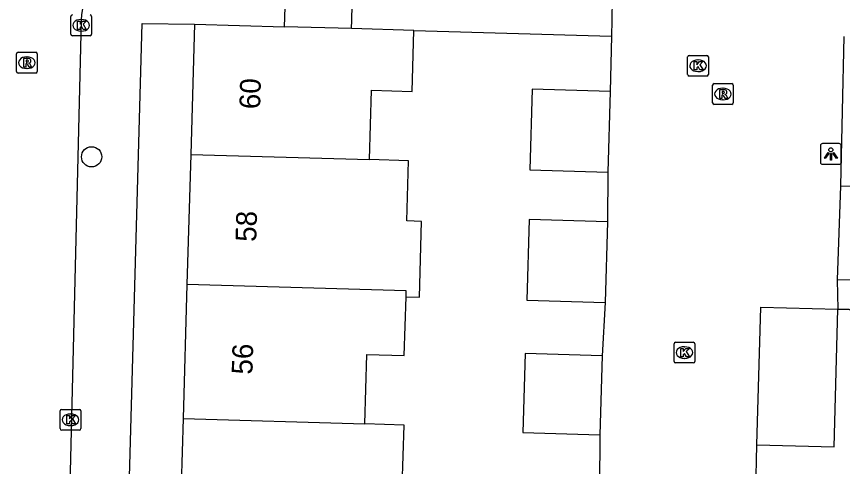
# Model space of a CAD drawing. Extents: x 162082 to 163393, y 388091 to 388632.
# Drawn here: x 162450.01 to 162489.83, y 388228.45 to 388250.18 of the extents above; entities that cross this region are included whole.
import ezdxf

# ---------------------------------------------------------------- set-up
doc = ezdxf.new("R2010")
doc.units = 0
for name, color, linetype in [('IMGEO_Boom', 7, 'Continuous'), ('IMGEO_Kolk', 7, 'Continuous'), ('IMGEO_Lichtpunt', 7, 'Continuous'), ('IMGEO_Muur', 7, 'Continuous'), ('IMGEO_Pand', 7, 'Continuous'), ('IMGEO_Pand_nummerreeks', 7, 'Continuous'), ('IMGEO_Rijbaan_lokaal_open', 7, 'Continuous'), ('IMGEO_Rioolput', 7, 'Continuous'), ('IMGEO_Voetpad_open', 7, 'Continuous')]:
    doc.layers.add(name, color=color, linetype=linetype)

msp = doc.modelspace()

# ---------------------------------------------------------------- linework, layer by layer
at = {"layer": 'IMGEO_Boom'}
msp.add_circle((162453.63, 388243.404), 0.489, dxfattribs=at)
at = {"layer": 'IMGEO_Kolk'}
for p, q in [((162452.628, 388249.325), (162452.628, 388250.177)), ((162453.629, 388250.177), (162453.629, 388249.325)), ((162453.116, 388250.031), (162453.141, 388250.031)), ((162453.139, 388249.471), (162453.114, 388249.471)), ((162453.555, 388249.251), (162452.703, 388249.251)), ((162482.368, 388247.374), (162482.368, 388248.226)), ((162482.443, 388248.3), (162483.295, 388248.3)), ((162483.369, 388248.226), (162483.369, 388247.374)), ((162482.856, 388248.08), (162482.881, 388248.08)), ((162482.879, 388247.52), (162482.854, 388247.52)), ((162483.295, 388247.3), (162482.443, 388247.3)), ((162481.712, 388233.527), (162481.712, 388234.379)), ((162481.787, 388234.453), (162482.639, 388234.453)), ((162482.2, 388234.233), (162482.225, 388234.233)), ((162482.713, 388234.379), (162482.713, 388233.527)), ((162482.639, 388233.453), (162481.787, 388233.453)), ((162482.223, 388233.673), (162482.198, 388233.673)), ((162452.114, 388230.283), (162452.114, 388231.135)), ((162452.189, 388231.209), (162453.041, 388231.209)), ((162453.115, 388231.135), (162453.115, 388230.283)), ((162452.602, 388230.989), (162452.627, 388230.989)), ((162452.625, 388230.429), (162452.6, 388230.429)), ((162453.041, 388230.209), (162452.189, 388230.209))]:
    msp.add_line(p, q, dxfattribs=at)
for points in [[(162452.628, 388249.325), (162452.628, 388250.177)], [(162453.629, 388250.177), (162453.629, 388249.325)], [(162452.949, 388249.951), (162453.072, 388249.951), (162453.072, 388249.8), (162453.202, 388249.951), (162453.366, 388249.951), (162453.22, 388249.8), (162453.373, 388249.551), (162453.221, 388249.551), (162453.136, 388249.715), (162453.072, 388249.648), (162453.072, 388249.551), (162452.949, 388249.551), (162452.949, 388249.951)], [(162453.555, 388249.251), (162452.703, 388249.251)], [(162482.368, 388247.374), (162482.368, 388248.226)], [(162482.443, 388248.3), (162483.295, 388248.3)], [(162483.369, 388248.226), (162483.369, 388247.374)], [(162482.689, 388248), (162482.812, 388248), (162482.812, 388247.849), (162482.942, 388248), (162483.106, 388248), (162482.96, 388247.849), (162483.113, 388247.6), (162482.961, 388247.6), (162482.876, 388247.764), (162482.812, 388247.697), (162482.812, 388247.6), (162482.689, 388247.6), (162482.689, 388248)], [(162483.295, 388247.3), (162482.443, 388247.3)], [(162481.712, 388233.527), (162481.712, 388234.379)], [(162481.787, 388234.453), (162482.639, 388234.453)], [(162482.713, 388234.379), (162482.713, 388233.527)], [(162482.033, 388234.153), (162482.156, 388234.153), (162482.156, 388234.002), (162482.286, 388234.153), (162482.45, 388234.153), (162482.304, 388234.002), (162482.457, 388233.753), (162482.305, 388233.753), (162482.22, 388233.917), (162482.156, 388233.85), (162482.156, 388233.753), (162482.033, 388233.753), (162482.033, 388234.153)], [(162482.639, 388233.453), (162481.787, 388233.453)], [(162452.114, 388230.283), (162452.114, 388231.135)], [(162452.189, 388231.209), (162453.041, 388231.209)], [(162453.115, 388231.135), (162453.115, 388230.283)], [(162452.435, 388230.909), (162452.558, 388230.909), (162452.558, 388230.758), (162452.688, 388230.909), (162452.852, 388230.909), (162452.706, 388230.758), (162452.859, 388230.509), (162452.707, 388230.509), (162452.622, 388230.673), (162452.558, 388230.606), (162452.558, 388230.509), (162452.435, 388230.509), (162452.435, 388230.909)], [(162453.041, 388230.209), (162452.189, 388230.209)]]:
    msp.add_lwpolyline(points, dxfattribs=at)
for centre, start, end in [((162452.705, 388250.175), 91.552, 178.448), ((162452.705, 388250.175), 91.552, 178.448), ((162453.553, 388250.175), 1.552, 88.448), ((162453.553, 388250.175), 1.552, 88.448), ((162452.705, 388249.327), 181.552, 268.448), ((162452.705, 388249.327), 181.552, 268.448), ((162453.553, 388249.327), 271.552, 358.448), ((162453.553, 388249.327), 271.552, 358.448), ((162482.445, 388248.224), 91.552, 178.448), ((162482.445, 388248.224), 91.552, 178.448), ((162483.293, 388248.224), 1.552, 88.448), ((162483.293, 388248.224), 1.552, 88.448), ((162482.445, 388247.376), 181.552, 268.448), ((162482.445, 388247.376), 181.552, 268.448), ((162483.293, 388247.376), 271.552, 358.448), ((162483.293, 388247.376), 271.552, 358.448), ((162481.789, 388234.377), 91.552, 178.448), ((162481.789, 388234.377), 91.552, 178.448), ((162482.637, 388234.377), 1.552, 88.448), ((162482.637, 388234.377), 1.552, 88.448), ((162481.789, 388233.529), 181.552, 268.448), ((162481.789, 388233.529), 181.552, 268.448), ((162482.637, 388233.529), 271.552, 358.448), ((162482.637, 388233.529), 271.552, 358.448), ((162452.191, 388231.133), 91.552, 178.448), ((162452.191, 388231.133), 91.552, 178.448), ((162453.039, 388231.133), 1.552, 88.448), ((162453.039, 388231.133), 1.552, 88.448), ((162452.191, 388230.285), 181.552, 268.448), ((162452.191, 388230.285), 181.552, 268.448), ((162453.039, 388230.285), 271.552, 358.448), ((162453.039, 388230.285), 271.552, 358.448)]:
    msp.add_arc(centre, 0.0765, start, end, dxfattribs=at)
for centre, major_axis, ratio, start_param, end_param in [((162453.115, 388249.751), (-0.387, 0.002), 0.722429, 4.712389, 7.853982), ((162453.14, 388249.751), (-0.39, 0.002), 0.717154, 1.570796, 4.712389), ((162482.855, 388247.8), (-0.387, 0.002), 0.722429, 4.712389, 7.853982), ((162482.88, 388247.8), (-0.39, 0.002), 0.717154, 1.570796, 4.712389), ((162482.199, 388233.953), (-0.387, 0.002), 0.722429, 4.712389, 7.853982), ((162482.224, 388233.953), (-0.39, 0.002), 0.717154, 1.570796, 4.712389), ((162452.601, 388230.709), (-0.387, 0.002), 0.722429, 4.712389, 7.853982), ((162452.626, 388230.709), (-0.39, 0.002), 0.717154, 1.570796, 4.712389)]:
    msp.add_ellipse(centre, major_axis=major_axis, ratio=ratio, start_param=start_param, end_param=end_param, dxfattribs=at)
at = {"layer": 'IMGEO_Lichtpunt'}
for p, q in [((162488.774, 388243.944), (162488.774, 388243.137)), ((162488.774, 388243.944), (162488.774, 388243.137)), ((162489.676, 388244.039), (162488.868, 388244.039)), ((162489.676, 388244.039), (162488.868, 388244.039)), ((162489.77, 388243.137), (162489.77, 388243.944)), ((162489.77, 388243.137), (162489.77, 388243.944)), ((162488.868, 388243.043), (162489.676, 388243.043)), ((162488.868, 388243.043), (162489.676, 388243.043))]:
    msp.add_line(p, q, dxfattribs=at)
for points in [[(162489.148, 388243.608), (162489.187, 388243.58), (162488.999, 388243.318), (162488.961, 388243.345), (162489.148, 388243.608)], [(162489.25, 388243.56), (162489.297, 388243.56), (162489.297, 388243.238), (162489.25, 388243.238), (162489.25, 388243.56)], [(162489.36, 388243.58), (162489.398, 388243.607), (162489.585, 388243.345), (162489.546, 388243.317), (162489.36, 388243.58)]]:
    msp.add_lwpolyline(points, dxfattribs=at)
msp.add_circle((162489.273, 388243.742), 0.0994, dxfattribs=at)
for centre, start, end in [((162488.868, 388243.944), 90, 180), ((162488.868, 388243.944), 90, 180), ((162489.676, 388243.944), 0, 90), ((162489.676, 388243.944), 0, 90), ((162488.868, 388243.137), 180, 270), ((162488.868, 388243.137), 180, 270), ((162489.676, 388243.137), 270, 0), ((162489.676, 388243.137), 270, 360)]:
    msp.add_arc(centre, 0.0946, start, end, dxfattribs=at)
at = {"layer": 'IMGEO_Muur'}
for points in [[(162469.164, 388249.505), (162478.694, 388249.226)], [(162495.61, 388235.878), (162489.614, 388236.045)]]:
    msp.add_lwpolyline(points, dxfattribs=at)
at = {"layer": 'IMGEO_Pand'}
for points in [[(162458.59, 388249.812), (162458.408, 388243.522)], [(162458.59, 388249.812), (162462.936, 388249.686)], [(162466.168, 388249.592), (162462.936, 388249.686)], [(162469.164, 388249.505), (162466.168, 388249.592)], [(162467.026, 388243.271), (162467.123, 388246.614), (162469.078, 388246.557), (162469.164, 388249.505)], [(162478.639, 388246.554), (162474.873, 388246.663), (162474.76, 388242.771), (162478.527, 388242.662)], [(162478.639, 388246.554), (162478.527, 388242.662)], [(162458.408, 388243.522), (162458.226, 388237.245)], [(162458.408, 388243.522), (162467.026, 388243.271)], [(162468.789, 388236.65), (162469.436, 388236.631), (162469.542, 388240.286), (162468.828, 388240.307), (162468.912, 388243.217), (162467.026, 388243.271)], [(162478.505, 388240.272), (162474.732, 388240.381), (162474.619, 388236.48), (162478.392, 388236.371)], [(162478.505, 388240.272), (162478.392, 388236.371)], [(162458.226, 388237.245), (162458.038, 388230.765)], [(162468.789, 388236.65), (162468.797, 388236.937), (162458.226, 388237.245)], [(162466.802, 388230.509), (162466.899, 388233.859), (162468.706, 388233.807), (162468.789, 388236.65)], [(162485.711, 388229.501), (162485.895, 388236.148), (162489.614, 388236.045)], [(162485.711, 388229.501), (162489.429, 388229.398), (162489.614, 388236.045)], [(162478.242, 388233.797), (162474.536, 388233.904), (162474.425, 388230.088), (162478.131, 388229.981)], [(162478.242, 388233.797), (162478.131, 388229.981)], [(162458.038, 388230.765), (162457.852, 388224.338)], [(162458.038, 388230.765), (162466.802, 388230.509)], [(162466.572, 388224.084), (162466.673, 388227.539), (162468.606, 388227.483), (162468.692, 388230.454), (162466.802, 388230.509)]]:
    msp.add_lwpolyline(points, dxfattribs=at)
at = {"layer": 'IMGEO_Rijbaan_lokaal_open'}
for points in [[(162478.732, 388251.049), (162478.71, 388250), (162478.694, 388249.226)], [(162453.133, 388250), (162452.125, 388209.037), (162452.131, 388205.517)], [(162478.694, 388249.226), (162478.639, 388246.554)], [(162489.895, 388249.212), (162489.731, 388242.005)], [(162478.527, 388242.662), (162478.505, 388240.272)], [(162489.731, 388242.005), (162489.578, 388237.459)], [(162489.731, 388242.005), (162500, 388241.642), (162510.478, 388241.271)], [(162489.578, 388237.459), (162489.614, 388236.045)], [(162478.392, 388236.371), (162478.242, 388233.797)], [(162478.131, 388229.981), (162478.113, 388227.487)], [(162485.648, 388227.252), (162485.711, 388229.501)]]:
    msp.add_lwpolyline(points, dxfattribs=at)
msp.add_arc((162455.862, 388250.006), 2.729, 88.7761, 180.1239, dxfattribs=at)
at = {"layer": 'IMGEO_Rioolput'}
for p, q in [((162450.009, 388247.522), (162450.009, 388248.374)), ((162450.084, 388248.448), (162450.936, 388248.448)), ((162450.497, 388248.228), (162450.522, 388248.228)), ((162451.01, 388248.374), (162451.01, 388247.522)), ((162450.936, 388247.448), (162450.084, 388247.448)), ((162450.52, 388247.668), (162450.495, 388247.668)), ((162483.568, 388246.01), (162483.568, 388246.862)), ((162483.643, 388246.936), (162484.495, 388246.936)), ((162484.056, 388246.716), (162484.081, 388246.716)), ((162484.569, 388246.862), (162484.569, 388246.01)), ((162484.495, 388245.936), (162483.643, 388245.936)), ((162484.079, 388246.156), (162484.054, 388246.156))]:
    msp.add_line(p, q, dxfattribs=at)
for points in [[(162450.009, 388247.522), (162450.009, 388248.374)], [(162450.084, 388248.448), (162450.936, 388248.448)], [(162451.01, 388248.374), (162451.01, 388247.522)], [(162450.598, 388248.146), (162450.346, 388248.148), (162450.346, 388247.748)], [(162450.346, 388247.748), (162450.47, 388247.748), (162450.47, 388247.91), (162450.481, 388247.91)], [(162450.524, 388248.067), (162450.47, 388248.067), (162450.47, 388247.986)], [(162450.47, 388247.986), (162450.522, 388247.986)], [(162450.528, 388247.881), (162450.599, 388247.748), (162450.739, 388247.748), (162450.674, 388247.874)], [(162450.936, 388247.448), (162450.084, 388247.448)], [(162483.568, 388246.01), (162483.568, 388246.862)], [(162483.643, 388246.936), (162484.495, 388246.936)], [(162484.157, 388246.634), (162483.905, 388246.636), (162483.905, 388246.236)], [(162484.569, 388246.862), (162484.569, 388246.01)], [(162483.905, 388246.236), (162484.029, 388246.236), (162484.029, 388246.398), (162484.04, 388246.398)], [(162484.083, 388246.555), (162484.029, 388246.555), (162484.029, 388246.474)], [(162484.029, 388246.474), (162484.081, 388246.474)], [(162484.087, 388246.369), (162484.158, 388246.236), (162484.298, 388246.236), (162484.233, 388246.362)], [(162484.495, 388245.936), (162483.643, 388245.936)]]:
    msp.add_lwpolyline(points, dxfattribs=at)
for centre, radius, start, end in [((162450.086, 388248.372), 0.0765, 91.552, 178.448), ((162450.086, 388248.372), 0.0765, 91.552, 178.448), ((162450.934, 388248.372), 0.0765, 1.552, 88.448), ((162450.934, 388248.372), 0.0765, 1.552, 88.448), ((162450.48, 388247.857), 0.0533, 26.0293, 88.6989), ((162450.506, 388248.175), 0.19, 274.7715, 282.9687), ((162450.53, 388247.971), 0.0964, 77.0061, 93.1865), ((162450.544, 388248.028), 0.0378, 276.6634, 79.6772), ((162450.597, 388248.036), 0.109, 350.3612, 89.416), ((162450.595, 388248.036), 0.112, 277.5842, 350.9817), ((162450.579, 388247.821), 0.108, 29.5134, 73.7905), ((162450.086, 388247.524), 0.0765, 181.552, 268.448), ((162450.086, 388247.524), 0.0765, 181.552, 268.448), ((162450.934, 388247.524), 0.0765, 271.552, 358.448), ((162450.934, 388247.524), 0.0765, 271.552, 358.448), ((162483.645, 388246.86), 0.0765, 91.552, 178.448), ((162483.645, 388246.86), 0.0765, 91.552, 178.448), ((162484.156, 388246.524), 0.109, 350.3612, 89.416), ((162484.493, 388246.86), 0.0765, 1.552, 88.448), ((162484.493, 388246.86), 0.0765, 1.552, 88.448), ((162484.039, 388246.345), 0.0533, 26.0293, 88.6989), ((162484.065, 388246.663), 0.19, 274.7715, 282.9687), ((162484.089, 388246.459), 0.0964, 77.0061, 93.1865), ((162484.103, 388246.516), 0.0378, 276.6634, 79.6772), ((162484.154, 388246.524), 0.112, 277.5842, 350.9817), ((162484.138, 388246.309), 0.108, 29.5134, 73.7905), ((162483.645, 388246.012), 0.0765, 181.552, 268.448), ((162483.645, 388246.012), 0.0765, 181.552, 268.448), ((162484.493, 388246.012), 0.0765, 271.552, 358.448), ((162484.493, 388246.012), 0.0765, 271.552, 358.448)]:
    msp.add_arc(centre, radius, start, end, dxfattribs=at)
for centre, major_axis, ratio, start_param, end_param in [((162450.496, 388247.948), (-0.387, 0.002), 0.722429, 4.712389, 7.853982), ((162450.521, 388247.948), (-0.39, 0.002), 0.717154, 1.570796, 4.712389), ((162484.055, 388246.436), (-0.387, 0.002), 0.722429, 4.712389, 7.853982), ((162484.08, 388246.436), (-0.39, 0.002), 0.717154, 1.570796, 4.712389)]:
    msp.add_ellipse(centre, major_axis=major_axis, ratio=ratio, start_param=start_param, end_param=end_param, dxfattribs=at)
at = {"layer": 'IMGEO_Voetpad_open'}
for points in [[(162462.936, 388249.686), (162463.022, 388252.581)], [(162466.168, 388249.592), (162466.178, 388250), (162466.216, 388251.474)], [(162454.776, 388203.737), (162456.072, 388249.833), (162458.59, 388249.812)], [(162469.164, 388249.505), (162478.694, 388249.226)], [(162508.61, 388237.013), (162500, 388237.268), (162489.578, 388237.459)], [(162489.614, 388236.045), (162495.61, 388235.878)]]:
    msp.add_lwpolyline(points, dxfattribs=at)

# ---------------------------------------------------------------- texts
at = {"layer": 'IMGEO_Pand_nummerreeks'}
for s, rotation, p in [('60', 88.3386, (162461.752, 388245.694)), ('58', 88.3399, (162461.566, 388239.29)), ('56', 88.3399, (162461.381, 388232.884))]:
    msp.add_text(s, height=1, rotation=rotation, dxfattribs=at).set_placement(p)

doc.saveas('drawing.dxf')
